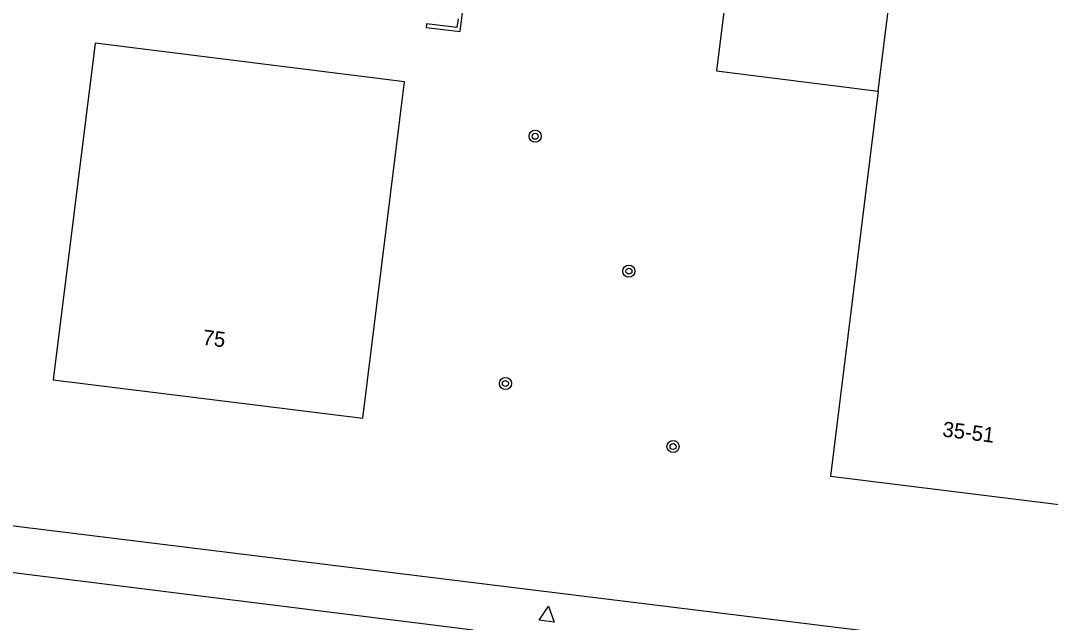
# Model space of a CAD drawing. Extents: x 131000 to 133014, y 396499 to 399001.
# Drawn here: x 131833 to 131900.8, y 397000.5 to 397040.1 of the extents above; entities that cross this region are included whole.
import ezdxf

# ---------------------------------------------------------------- set-up
doc = ezdxf.new("R2010")
doc.units = 0
for name, color, linetype in [('gg-afsc-muur', 7, 'Continuous'), ('gg-anno-huisnummerreeks BGT', 7, 'Continuous'), ('gg-bbg-hoofdgebouw', 7, 'Continuous'), ('gg-bbg-onder overbouw', 7, 'Continuous'), ('gg-bbg-pand overbouw', 7, 'Continuous'), ('gg-knt-verharding', 7, 'Continuous'), ('gt-symb-boom', 7, 'Continuous'), ('gt-symb-waterafsluiter', 7, 'Continuous')]:
    doc.layers.add(name, color=color, linetype=linetype)

# ---------------------------------------------------------------- blocks, each defined once
blk = doc.blocks.new('gt0-BOOM')
at = {"layer": 'gt-symb-boom'}
for radius in [0.4, 0.2]:
    blk.add_circle((0, 0), radius, dxfattribs=at)
blk = doc.blocks.new('gt0-WAFSL')
at = {"layer": 'gt-symb-waterafsluiter'}
for p, q in [((-0.5, -0.333), (0, 0.667)), ((0, 0.667), (0.5, -0.333)), ((0.5, -0.333), (-0.5, -0.333))]:
    blk.add_line(p, q, dxfattribs=at)

msp = doc.modelspace()

# ---------------------------------------------------------------- linework, layer by layer
at = {"layer": 'gg-afsc-muur'}
msp.add_lwpolyline([(131861.815, 397040.224), (131861.746, 397039.664), (131859.743, 397039.901), (131859.708, 397039.664), (131861.955, 397039.397), (131862.614, 397044.76), (131860.361, 397045.037), (131860.331, 397044.799), (131862.347, 397044.551), (131862.016, 397041.861)], dxfattribs=at)
at = {"layer": 'gg-bbg-hoofdgebouw'}
for points in [[(131835.151, 397016.485), (131855.542, 397013.949), (131858.292, 397036.095), (131837.905, 397038.627), (131835.151, 397016.485)], [(131889.494, 397035.473), (131886.349, 397010.134), (131903.709, 397007.978), (131904.641, 397015.484)]]:
    msp.add_lwpolyline(points, dxfattribs=at)
at = {"layer": 'gg-bbg-onder overbouw'}
msp.add_line((131889.494, 397035.473), (131891.352, 397050.438), dxfattribs=at)
at = {"layer": 'gg-bbg-pand overbouw'}
msp.add_lwpolyline([(131891.352, 397050.438), (131880.707, 397051.762), (131878.846, 397036.797), (131889.494, 397035.473)], dxfattribs=at)
at = {"layer": 'gg-knt-verharding'}
for p, q in [((131785.872, 397012.63), (131888.328, 397000)), ((131862.805, 397000), (131828.99, 397004.216))]:
    msp.add_line(p, q, dxfattribs=at)

# ---------------------------------------------------------------- block references
at = {"layer": 'gt-symb-boom'}
for p in [(131866.898, 397032.506), (131873.071, 397023.625), (131864.938, 397016.233), (131875.979, 397012.086)]:
    msp.add_blockref('gt0-BOOM', p, dxfattribs=at)
at = {"layer": 'gt-symb-waterafsluiter', "rotation": -7.530253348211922}
msp.add_blockref('gt0-WAFSL', (131867.692, 397000.93), dxfattribs=at)

# ---------------------------------------------------------------- texts
at = {"layer": 'gg-anno-huisnummerreeks BGT'}
for s, p in [('75', (131844.953, 397018.793)), ('35-51', (131893.686, 397012.751))]:
    msp.add_text(s, height=1, rotation=352.9, dxfattribs=at).set_placement(p)

doc.saveas('drawing.dxf')
